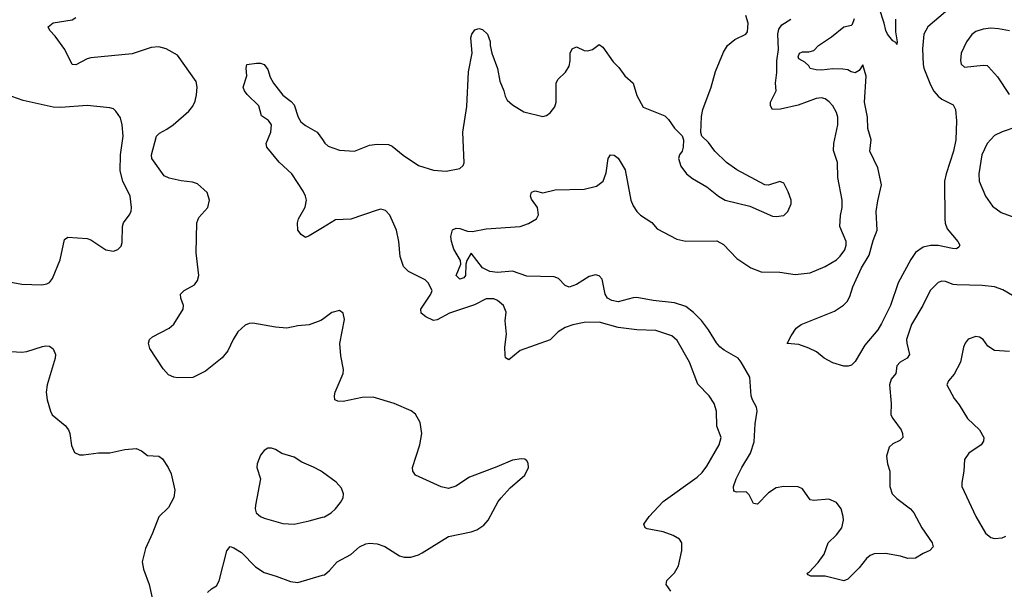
# Model space of a CAD drawing. Header units: inches. Extents: x 1682530 to 1839546, y 640742 to 791647.
# Tile 677 of 923: x 1788392 to 1793622, y 715524 to 718548. Entities that reach past the tile are written whole.
import ezdxf

# ---------------------------------------------------------------- set-up
doc = ezdxf.new("R2010")
doc.units = ezdxf.units.IN
doc.header["$MEASUREMENT"] = 0
doc.layers.add('B7781', color=7, linetype='Continuous')
doc.layers.add('B7791', color=7, linetype='Continuous')

msp = doc.modelspace()

# ---------------------------------------------------------------- linework, layer by layer
at = {"layer": 'B7781', "color": 5}
for points, elevation in [([(1790000, 716956.5), (1789991, 716950), (1789930, 716927.3), (1789870, 716922.4), (1789810, 716909.8), (1789750, 716915.1), (1789630, 716936.1), (1789610, 716934.4), (1789590, 716926.4), (1789550, 716889.7), (1789525.4, 716850), (1789497.8, 716790), (1789467, 716753), (1789379, 716681), (1789311.4, 716648.6), (1789230, 716646.3), (1789210, 716649.6), (1789182.5, 716662.5), (1789153.4, 716693.4), (1789082.2, 716802.2), (1789076, 716830), (1789081.7, 716850), (1789096.4, 716863.6), (1789186.2, 716910), (1789210, 716931.1), (1789259.5, 717010), (1789261.8, 717030), (1789247.8, 717070), (1789246.4, 717090), (1789264.7, 717110), (1789320.4, 717139.7), (1789336.7, 717163.3), (1789342.9, 717190), (1789328.9, 717310), (1789333.3, 717470), (1789343, 717497), (1789391.6, 717550), (1789399.6, 717590), (1789387, 717630), (1789335.6, 717675.6), (1789310, 717685.3), (1789250, 717691.3), (1789185.8, 717705.8), (1789158.8, 717718.8), (1789093.3, 717810), (1789091.7, 717830), (1789117.6, 717930), (1789134.7, 717945.3), (1789174, 717966), (1789207.1, 717990), (1789290, 718061.7), (1789311.3, 718088.7), (1789324.7, 718115.3), (1789331.7, 718148.3), (1789334.5, 718190), (1789330, 718219.7), (1789230, 718359.8), (1789170, 718393.8), (1789130, 718402.8), (1789090, 718400.3), (1788990, 718366), (1788770, 718345.6), (1788750, 718339.8), (1788690, 718307.6), (1788669.8, 718309.8), (1788632.2, 718390), (1788580.4, 718460.4), (1788551.5, 718490), (1788543.5, 718510), (1788569.2, 718530.8), (1788670, 718547.2), (1788690, 718559)], 620), ([(1790000, 717442.6), (1789930, 717399.3), (1789910, 717391.8), (1789886.4, 717406.4), (1789869.9, 717430), (1789866.6, 717470), (1789871.9, 717490), (1789907.5, 717552.5), (1789914.5, 717590), (1789909.9, 717610), (1789897.1, 717637.1), (1789836.8, 717730), (1789770, 717790.5), (1789705.2, 717870), (1789701, 717890), (1789726.3, 717950), (1789728.9, 717990), (1789712.8, 718012.8), (1789677, 718037), (1789661.3, 718090), (1789600.7, 718150), (1789585.6, 718170), (1789578.4, 718190), (1789598.4, 718250), (1789594.5, 718290), (1789599, 718310), (1789650, 718317.6), (1789670, 718317.6), (1789690, 718310.3), (1789710, 718284), (1789722.6, 718242.6), (1789740.3, 718210), (1789790, 718147.2), (1789833.7, 718113.7), (1789850, 718094.9), (1789870.1, 718030), (1789885.4, 718005.4), (1789910, 717985.2), (1789971.4, 717951.4), (1790000, 717910.8)], 580), ([(1788335.8, 717155.8), (1788402.9, 717142.9), (1788510, 717140.9), (1788535.3, 717144.7), (1788550, 717152.4), (1788566.7, 717173.3), (1788607, 717273), (1788630, 717381), (1788647.5, 717392.5), (1788750, 717386.7), (1788770, 717378.9), (1788850, 717326), (1788890, 717319.3), (1788913, 717327), (1788930, 717346), (1788935.6, 717364.4), (1788937.2, 717450), (1788943.4, 717470), (1788973.3, 717510), (1788983.5, 717530), (1788985.1, 717550), (1788979.2, 717610), (1788939.3, 717690), (1788925.9, 717745.9), (1788928.1, 717830), (1788942.2, 717930), (1788936.4, 717990), (1788926.4, 718026.4), (1788902.8, 718062.8), (1788890, 718073.6), (1788870, 718079.7), (1788750, 718092.3), (1788610, 718081), (1788570, 718083.5), (1788410, 718118.4), (1788350, 718139)], 640), ([(1788290, 716790.4), (1788403, 716783), (1788430, 716786.4), (1788512.8, 716812.8), (1788530, 716816.4), (1788550, 716814), (1788570, 716800.5), (1788581.5, 716770), (1788580.2, 716750), (1788538, 716610), (1788532.8, 716570), (1788538.3, 716530), (1788554.9, 716470), (1788564.9, 716450), (1788634, 716394), (1788651.8, 716370), (1788658.9, 716350), (1788667.5, 716287.5), (1788683, 716250), (1788710, 716237.6), (1788730, 716237), (1788810, 716248.4), (1788870, 716247.7), (1788950, 716265.2), (1789010, 716270.4), (1789039.5, 716259.5), (1789070, 716234.8), (1789130, 716230.8), (1789150, 716216), (1789180.5, 716170), (1789196, 716136), (1789215.8, 716050), (1789210.4, 716010.4), (1789181.7, 715958.3), (1789130, 715909), (1789098, 715822), (1789059.4, 715740.6), (1789042.4, 715670), (1789050, 715630.8), (1789079.6, 715550), (1789097.1, 715470)], 620), ([(1790000, 716145.2), (1789990, 716152.3), (1789952.9, 716172.9), (1789890, 716198.4), (1789850, 716224.5), (1789784.9, 716244.9), (1789750, 716266), (1789730, 716272.7), (1789710, 716272.7), (1789690, 716261.2), (1789670, 716235.3), (1789653, 716190), (1789650.5, 716170), (1789670.4, 716110), (1789644.6, 715970), (1789642.6, 715950), (1789647, 715930), (1789670.2, 715910.2), (1789690, 715901.2), (1789790, 715873.7), (1789850, 715870.3), (1789930, 715887.6), (1790000, 715905.9)], 640), ([(1789390, 715506), (1789410, 715526), (1789437.5, 715542.5), (1789452.1, 715567.9), (1789491.9, 715728.1), (1789510, 715750.8), (1789530, 715744), (1789570, 715719.3), (1789643.7, 715643.7), (1789690, 715612.2), (1789754.1, 715594.1), (1789830, 715564.9), (1789870, 715560.3), (1790000, 715598.3)], 620)]:
    msp.add_lwpolyline(points, dxfattribs=dict(at, elevation=elevation))
at = {"layer": 'B7791', "color": 5}
for points, elevation in [([(1793310, 718588.5), (1793214.6, 718510), (1793193.4, 718470), (1793186.7, 718393.3), (1793190.8, 718310), (1793194.6, 718290), (1793230, 718201.6), (1793248.1, 718168.1), (1793270, 718141.7), (1793290, 718125.8), (1793350, 718095.3), (1793362.3, 718070), (1793367.4, 718010), (1793363.6, 717910), (1793352.3, 717850), (1793312.2, 717730), (1793304.2, 717690), (1793305.8, 717490), (1793307.3, 717467.3), (1793317.6, 717437.6), (1793374, 717370), (1793384.9, 717350), (1793379.9, 717340.1), (1793368, 717332), (1793346.9, 717333.1), (1793270, 717348.2), (1793230, 717349), (1793190, 717339.3), (1793150, 717310.9), (1793124.9, 717275.1), (1793058.3, 717150), (1793016.6, 717030), (1792970, 716935.1), (1792950, 716900.5), (1792880.6, 716819.4), (1792830, 716733), (1792810, 716713.5), (1792792.2, 716707.8), (1792770, 716708.4), (1792710, 716725.2), (1792665.7, 716750), (1792623.6, 716783.6), (1792583.7, 716803.7), (1792530, 716822.9), (1792469.1, 716829.1), (1792488.7, 716870), (1792515.3, 716910), (1792542, 716930), (1792720.1, 716999.9), (1792768.3, 717031.7), (1792787.8, 717052.2), (1792801.7, 717078.3), (1792817.5, 717130), (1792863.6, 717230), (1792903.3, 717296.7), (1792924.6, 717375.4), (1792945.8, 717430), (1792941.7, 717530), (1792950, 717586.8), (1792969.8, 717670.2), (1792950, 717760.9), (1792907.4, 717850), (1792914.2, 717910), (1792896.4, 717970), (1792895.3, 718030), (1792879.2, 718110), (1792887.2, 718247.2), (1792870, 718308), (1792850, 718278), (1792830, 718265.2), (1792808, 718270), (1792790, 718282), (1792764.7, 718284.7), (1792710, 718286), (1792650, 718279.3), (1792622, 718282), (1792590, 718289.3), (1792583.2, 718303.2), (1792562.7, 718322.7), (1792530, 718339), (1792526.9, 718350), (1792533.2, 718370), (1792550, 718377), (1792582.7, 718377.3), (1792610, 718384.9), (1792635.6, 718410), (1792704.1, 718455.9), (1792769.6, 718510), (1792810, 718519.1), (1792815.4, 718524.6), (1792826.3, 718553.7)], 540), ([(1793043.2, 718550), (1793043.4, 718483.4), (1793053.4, 718430), (1793050, 718415.3), (1793046.2, 718426.2), (1793030, 718436), (1793000.7, 718470), (1792991.6, 718490), (1792983.9, 718530), (1792957.3, 718610)], 520), ([(1790000, 717910.8), (1790012.7, 717892.7), (1790030, 717876.5), (1790090, 717855.6), (1790169.7, 717850.3), (1790250, 717880.9), (1790290, 717886.5), (1790350, 717884.9), (1790370, 717876.9), (1790428.3, 717828.3), (1790510, 717772.8), (1790590, 717748.4), (1790657, 717743), (1790730, 717757.1), (1790747, 717773), (1790751.8, 717788.2), (1790746.3, 717950), (1790767.4, 718087.4), (1790775.9, 718270), (1790795.8, 718370), (1790788.8, 718451.2), (1790794, 718470), (1790810, 718493), (1790830, 718500.5), (1790850, 718495.5), (1790875.8, 718470), (1790890, 718431.3), (1790890.3, 718410), (1790900.3, 718370), (1790929.2, 718289.2), (1790942, 718222), (1790963.6, 718170), (1790970, 718141), (1790981.2, 718121.2), (1791010, 718095.5), (1791070, 718059.3), (1791170, 718033), (1791190, 718039.1), (1791210, 718053.4), (1791235.1, 718084.9), (1791241.3, 718110), (1791242, 718210), (1791250, 718230.6), (1791290.8, 718269.2), (1791310, 718300.7), (1791316.4, 718330), (1791316.3, 718370), (1791326.3, 718393.7), (1791350, 718403.8), (1791390, 718384.9), (1791410, 718383.1), (1791434, 718390), (1791470, 718416), (1791490, 718401), (1791543.4, 718323.4), (1791573.5, 718293.5), (1791606, 718250), (1791651, 718211), (1791670, 718145.5), (1791704, 718084), (1791818, 718038), (1791838.3, 718018.3), (1791870, 717971), (1791910.9, 717930.9), (1791918, 717910), (1791916, 717870), (1791911, 717850), (1791896, 717830), (1791891, 717810), (1791904, 717770), (1791934, 717730), (1791964.8, 717704.8), (1792040.9, 717660.9), (1792104, 717610), (1792138.8, 717590), (1792270, 717558.4), (1792390, 717505.3), (1792410, 717502), (1792450, 717508.5), (1792471.1, 717528.9), (1792489.5, 717570), (1792489.4, 717590), (1792473.8, 717633.8), (1792450, 717679), (1792430, 717689), (1792370, 717669.4), (1792350, 717671.8), (1792201.2, 717750), (1792145.2, 717790), (1792084, 717850), (1792050, 717895.3), (1792015.3, 717930), (1792009.1, 717949.1), (1792012.9, 718032.9), (1792019.5, 718070), (1792065.3, 718190), (1792087.9, 718272.1), (1792130, 718374.8), (1792151.5, 718410), (1792190, 718443.1), (1792249.4, 718470), (1792257, 718483), (1792260.4, 718530), (1792249.6, 718570)], 580), ([(1793694.8, 717065.2), (1793613.7, 717113.7), (1793570, 717129.8), (1793503.2, 717136.8), (1793370, 717139.2), (1793350, 717141.5), (1793310, 717157.8), (1793290, 717158.8), (1793270, 717152.9), (1793227, 717110), (1793189.1, 717030), (1793128.4, 716930), (1793102.8, 716850), (1793103.2, 716830), (1793118.9, 716770), (1793106.4, 716750), (1793068.5, 716730), (1793050.3, 716710), (1793045.3, 716670), (1793020.7, 716639.3), (1793011.4, 716610), (1793021.1, 716510), (1793019.6, 716450), (1793029, 716430), (1793073.7, 716370), (1793081.6, 716350), (1793082, 716330), (1793067, 716313), (1793030, 716295.6), (1793010, 716278), (1792996, 716230), (1793001.1, 716190), (1793014, 716150), (1793014.2, 716070), (1793026.9, 716030), (1793050, 716005.7), (1793123, 715950), (1793140.5, 715930), (1793183.8, 715850), (1793238, 715770), (1793244, 715750), (1793226, 715730), (1793190, 715714.5), (1793150, 715689.6), (1793110, 715687.6), (1793070, 715699.5), (1792990, 715714), (1792930, 715711.8), (1792910, 715703.7), (1792890, 715686.6), (1792850, 715637), (1792790, 715578), (1792770, 715569.5), (1792670, 715593.6), (1792594, 715594), (1792580.2, 715600.2), (1792575.3, 715610), (1792585.1, 715614.9), (1792633.2, 715666.8), (1792664.5, 715710), (1792686, 715770), (1792730, 715813), (1792758, 715850), (1792768, 715890), (1792766.6, 715910), (1792754.3, 715950), (1792730, 715983.7), (1792690, 716002.9), (1792610, 715995.1), (1792590, 715999.3), (1792550, 716057.2), (1792526.8, 716066.8), (1792450, 716069.5), (1792410, 716062.9), (1792370, 716036.2), (1792310, 715976), (1792290, 715979.3), (1792266, 716026), (1792250, 716040.9), (1792198.6, 716038.6), (1792184.4, 716044.4), (1792183.5, 716070), (1792197.4, 716110), (1792227.2, 716170), (1792273.5, 716246.5), (1792292.8, 716307.2), (1792297.7, 716402.3), (1792308.4, 716470), (1792305.5, 716490), (1792283.5, 716530), (1792277.8, 716550), (1792269.2, 716649.2), (1792224, 716730), (1792208.2, 716750), (1792132.9, 716792.9), (1792110, 716810.6), (1792092.1, 716832.1), (1792050, 716902), (1792012.5, 716950), (1791970, 716993.3), (1791930, 717024.2), (1791870, 717045.3), (1791756.9, 717056.9), (1791670, 717072.1), (1791650, 717071), (1791570, 717049.4), (1791536.4, 717056.4), (1791514, 717070), (1791500.8, 717090), (1791485.6, 717170), (1791470, 717188.5), (1791450, 717193.8), (1791416.2, 717183.8), (1791350, 717141.1), (1791310, 717128.2), (1791290, 717136.2), (1791253.5, 717173.5), (1791230, 717182.8), (1791086.1, 717186.1), (1791010, 717211.8), (1790930, 717206.3), (1790889.3, 717210), (1790849.7, 717230), (1790790, 717308), (1790766, 717270), (1790761, 717250), (1790759.1, 717190), (1790750, 717177.2), (1790729, 717170), (1790709.7, 717190), (1790735.3, 717250), (1790734, 717270), (1790698, 717330), (1790684.5, 717370), (1790682.5, 717397.5), (1790690, 717432), (1790710, 717441), (1790730, 717438.8), (1790770, 717424.9), (1790797.5, 717422.5), (1790870, 717437.6), (1791050, 717448.9), (1791095.2, 717464.8), (1791137, 717490), (1791147.8, 717512.2), (1791142.4, 717550), (1791110, 717594), (1791104.2, 717610), (1791110, 717632.7), (1791130, 717639.1), (1791170, 717628.2), (1791236.2, 717643.8), (1791390, 717648), (1791456.2, 717663.8), (1791491.6, 717690), (1791506.2, 717733.8), (1791518, 717810), (1791530, 717830.6), (1791550, 717827.7), (1791570, 717813), (1791607.2, 717750), (1791637.5, 717590), (1791650, 717559.5), (1791670.2, 717530), (1791690, 717509.2), (1791750, 717471.6), (1791777.6, 717437.6), (1791882.9, 717382.9), (1791930, 717371.9), (1792093.9, 717373.9), (1792130, 717353.7), (1792200.3, 717280.3), (1792276, 717230), (1792330, 717208.9), (1792430, 717207.2), (1792510, 717195.3), (1792590, 717203.1), (1792670, 717238), (1792730, 717273.4), (1792750, 717292), (1792774.2, 717325.8), (1792781.8, 717350), (1792780.8, 717370), (1792748.8, 717450), (1792751.8, 717508.2), (1792760.9, 717550), (1792760.4, 717590), (1792737.6, 717710), (1792736.5, 717790), (1792713.6, 717853.6), (1792716.1, 717890), (1792737, 717990), (1792736.8, 718030), (1792730, 718055.6), (1792710, 718089.7), (1792691.2, 718111.2), (1792670, 718126.6), (1792650, 718132.2), (1792623, 718130), (1792526.4, 718093.6), (1792432.5, 718072.5), (1792391.1, 718071.1), (1792379.1, 718090), (1792380.4, 718110), (1792409.8, 718170), (1792405.6, 718210), (1792413.4, 718266.6), (1792413, 718330), (1792422.5, 718390), (1792418.3, 718470), (1792423.3, 718496.7), (1792440.2, 718519.8), (1792487.6, 718550)], 560), ([(1793650, 718488.2), (1793590, 718499.8), (1793550, 718502.3), (1793510, 718496.8), (1793470, 718484.4), (1793450, 718469.6), (1793420.3, 718430), (1793392.4, 718370), (1793389, 718331), (1793392, 718312), (1793410, 718295.8), (1793510, 718306.7), (1793530, 718303.8), (1793537.3, 718297.3), (1793585.1, 718245.1), (1793648.2, 718150)], 560), ([(1793683.1, 717976.9), (1793610, 717952.4), (1793570, 717933.5), (1793530, 717889.6), (1793502.6, 717830), (1793486.7, 717730), (1793488.9, 717690), (1793521.6, 717610), (1793558.6, 717558.5), (1793604.2, 717524.2), (1793678, 717498)], 560), ([(1791850, 715514), (1791825.2, 715550), (1791829.2, 715570), (1791869.6, 715610.3), (1791891.5, 715648.5), (1791908, 715730), (1791908, 715770), (1791896.2, 715790), (1791862, 715810), (1791810, 715827.9), (1791725.1, 715845.1), (1791713.2, 715850), (1791707.3, 715870), (1791734.7, 715910), (1791809.8, 715990.2), (1791990, 716119.6), (1792016.5, 716143.5), (1792041.9, 716178.1), (1792107.2, 716290), (1792118, 716330), (1792095.1, 716390), (1792092.2, 716470), (1792079.7, 716510), (1792054.3, 716550), (1791993.4, 716613.4), (1791950, 716729.4), (1791884.7, 716844.7), (1791856, 716870), (1791770, 716897.2), (1791670, 716901.5), (1791570, 716913.2), (1791470, 716942), (1791390, 716940.4), (1791330, 716927.4), (1791290, 716913.3), (1791252.4, 716890), (1791210, 716848.3), (1791050, 716790.9), (1790990, 716742.4), (1790971.7, 716751.7), (1790970, 716766), (1790968.9, 716810), (1790977.4, 716877.4), (1790969.7, 716949.7), (1790975.1, 716995.1), (1790961.6, 717030), (1790930, 717056.9), (1790910, 717065.1), (1790870, 717066), (1790806.7, 717033.3), (1790674.7, 716990), (1790610, 716954), (1790590, 716951.4), (1790548.2, 716970), (1790523.5, 716990), (1790522.4, 717010), (1790575.1, 717090), (1790582.6, 717110), (1790561.1, 717150), (1790545.8, 717165.8), (1790457.7, 717210), (1790430, 717238.2), (1790412.2, 717290), (1790405.8, 717370), (1790392.5, 717430), (1790357.8, 717510), (1790335, 717535), (1790310, 717541.2), (1790290, 717536.6), (1790150, 717488.1), (1790070, 717485.8), (1790000, 717442.6)], 580), ([(1790000, 715598.3), (1790010, 715601.3), (1790037, 715623), (1790078.4, 715670), (1790150.8, 715709.2), (1790197, 715750), (1790230, 715765.7), (1790250, 715768.8), (1790290, 715765.7), (1790331.4, 715751.4), (1790410, 715702), (1790434.7, 715694.7), (1790470, 715694.9), (1790510, 715706), (1790530, 715716.5), (1790670, 715803.8), (1790790, 715828.7), (1790820.8, 715839.2), (1790856.6, 715863.4), (1790880.9, 715890), (1790933.6, 715990), (1790949.6, 716010), (1790997.5, 716062.5), (1791075.6, 716130), (1791095.1, 716170), (1791092.7, 716192.7), (1791086, 716206), (1791074.8, 716214.8), (1791057, 716217), (1791010, 716209.7), (1790926.6, 716173.4), (1790780.8, 716119.2), (1790708.9, 716071.1), (1790670, 716058), (1790630, 716068.2), (1790494, 716130), (1790479.3, 716150), (1790478, 716170), (1790516.3, 716290), (1790527.6, 716350), (1790519.5, 716410), (1790493.3, 716453.3), (1790471.2, 716471.2), (1790381.2, 716510), (1790270, 716544.2), (1790210, 716541.1), (1790110, 716521.5), (1790081.7, 716521.7), (1790066, 716530), (1790063.1, 716550), (1790067.4, 716570), (1790109.8, 716670), (1790111.6, 716690), (1790097.5, 716762.5), (1790092.2, 716827.8), (1790116.6, 716956.6), (1790109.3, 716989.3), (1790090, 717004), (1790050, 716992.7), (1790000, 716956.5)], 620), ([(1793650, 716786.9), (1793570, 716791.6), (1793534.3, 716814.3), (1793509.6, 716849.6), (1793490, 716862.7), (1793470, 716866.6), (1793430, 716852.3), (1793413, 716830), (1793404.9, 716810), (1793388.9, 716730), (1793354.7, 716665.3), (1793324.9, 716630), (1793316.3, 716610), (1793356.2, 716536.2), (1793382.6, 716502.6), (1793426.4, 716430), (1793490.3, 716370.2), (1793512.4, 716330), (1793510.4, 716310), (1793498, 716290), (1793433.7, 716246.3), (1793410, 716213.2), (1793407.2, 716150), (1793395.3, 716090), (1793396.5, 716070), (1793470.3, 715910), (1793522, 715822), (1793550, 715798), (1793570, 715792.7), (1793610, 715797.1), (1793630, 715806)], 580), ([(1790000, 715905.9), (1790010, 715908.5), (1790046, 715930), (1790070, 715950.6), (1790096.1, 715983.9), (1790109.7, 716010), (1790111.6, 716030), (1790100.4, 716060.4), (1790073.3, 716093.3), (1790000, 716145.2)], 640)]:
    msp.add_lwpolyline(points, dxfattribs=dict(at, elevation=elevation))

doc.saveas('drawing.dxf')
